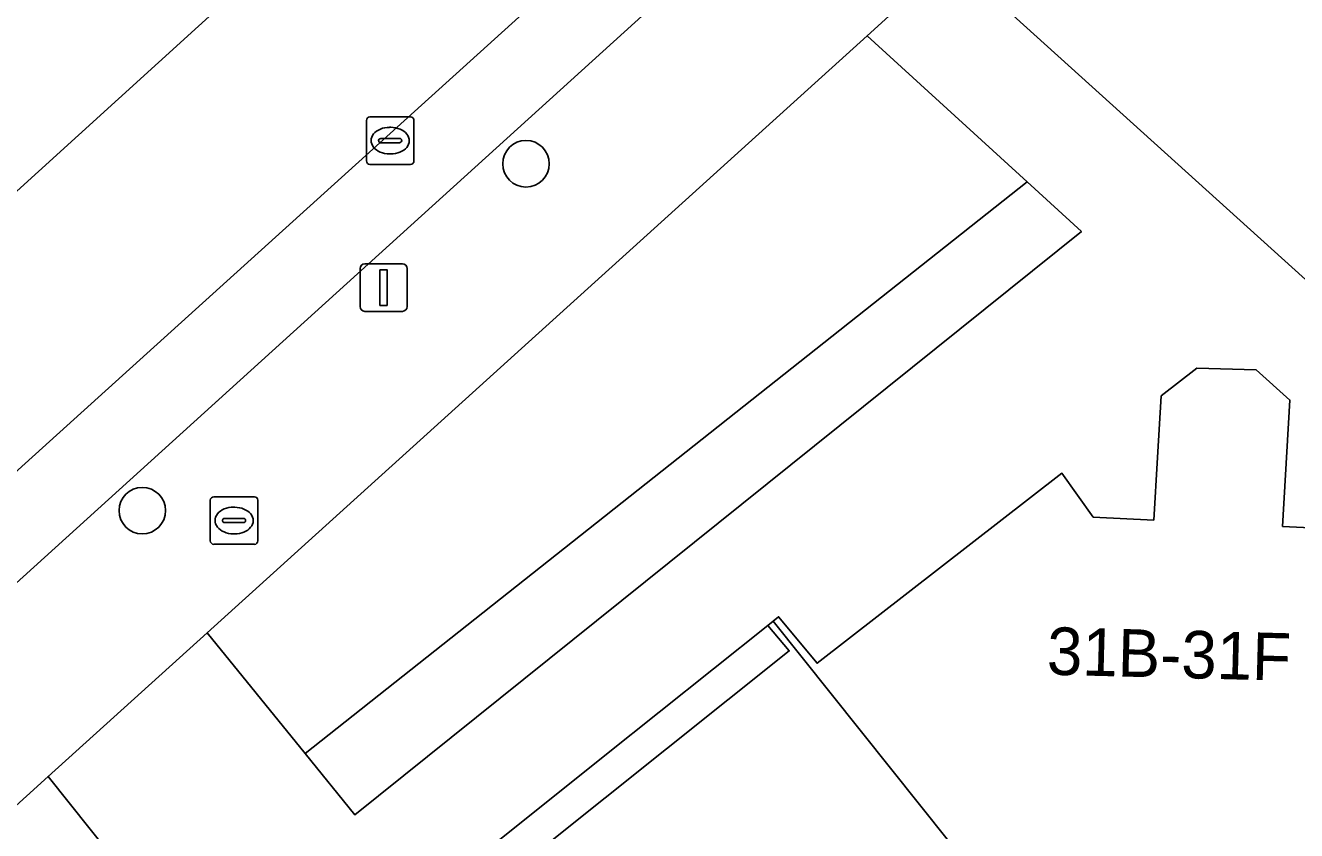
# Model space of a CAD drawing. Extents: x 159039 to 160102, y 381214 to 382524.
# Drawn here: x 159762.05 to 159788.78, y 381930.4 to 381947.32 of the extents above; entities that cross this region are included whole.
import ezdxf

# ---------------------------------------------------------------- set-up
doc = ezdxf.new("R2010")
doc.units = 0
for name, color, linetype in [('IMGEO_Boom', 7, 'Continuous'), ('IMGEO_Brandkraan', 7, 'Continuous'), ('IMGEO_Groenvoorziening', 7, 'Continuous'), ('IMGEO_Haag', 7, 'Continuous'), ('IMGEO_Kolk', 7, 'Continuous'), ('IMGEO_Lichtmast', 7, 'Continuous'), ('IMGEO_Pand', 7, 'Continuous'), ('IMGEO_Pand_nummerreeks', 7, 'Continuous'), ('IMGEO_Pand_overbouw', 7, 'Continuous'), ('IMGEO_Parkeervlak_open', 7, 'Continuous'), ('IMGEO_Rijbaan_lokaal_open', 7, 'Continuous'), ('IMGEO_Voetpad_open', 7, 'Continuous')]:
    doc.layers.add(name, color=color, linetype=linetype)

msp = doc.modelspace()

# ---------------------------------------------------------------- linework, layer by layer
at = {"layer": 'IMGEO_Boom'}
for centre in [(159772.577, 381944.416), (159764.511, 381937.126)]:
    msp.add_circle(centre, 0.489, dxfattribs=at)
at = {"layer": 'IMGEO_Brandkraan'}
for p, q in [((159765.94, 381936.492), (159765.94, 381937.344)), ((159766.015, 381937.418), (159766.867, 381937.418)), ((159766.941, 381937.344), (159766.941, 381936.492)), ((159766.428, 381937.198), (159766.453, 381937.198)), ((159766.199, 381936.912), (159766.199, 381936.924)), ((159766.637, 381936.875), (159766.239, 381936.875)), ((159766.242, 381936.961), (159766.64, 381936.961)), ((159766.683, 381936.924), (159766.683, 381936.912)), ((159766.451, 381936.638), (159766.426, 381936.638)), ((159766.867, 381936.418), (159766.015, 381936.418))]:
    msp.add_line(p, q, dxfattribs=at)
for points in [[(159765.94, 381936.492), (159765.94, 381937.344)], [(159766.015, 381937.418), (159766.867, 381937.418)], [(159766.941, 381937.344), (159766.941, 381936.492)], [(159766.867, 381936.418), (159766.015, 381936.418)]]:
    msp.add_lwpolyline(points, dxfattribs=at)
for centre, radius, start, end in [((159766.017, 381937.342), 0.0765, 91.552, 178.448), ((159766.017, 381937.342), 0.0765, 91.552, 178.448), ((159766.865, 381937.342), 0.0765, 1.552, 88.448), ((159766.865, 381937.342), 0.0765, 1.552, 88.448), ((159766.239, 381936.921), 0.0403, 85.8775, 175.7526), ((159766.236, 381936.911), 0.0366, 178.938, 274.7102), ((159766.64, 381936.918), 0.043, 264.8664, 352.4533), ((159766.644, 381936.923), 0.0386, 1.7309, 96.639), ((159766.017, 381936.494), 0.0765, 181.552, 268.448), ((159766.017, 381936.494), 0.0765, 181.552, 268.448), ((159766.865, 381936.494), 0.0765, 271.552, 358.448), ((159766.865, 381936.494), 0.0765, 271.552, 358.448)]:
    msp.add_arc(centre, radius, start, end, dxfattribs=at)
for centre, major_axis, ratio, start_param, end_param in [((159766.427, 381936.918), (-0.387, 0.002), 0.722429, 4.712389, 7.853982), ((159766.452, 381936.918), (-0.39, 0.002), 0.717154, 1.570796, 4.712389)]:
    msp.add_ellipse(centre, major_axis=major_axis, ratio=ratio, start_param=start_param, end_param=end_param, dxfattribs=at)
at = {"layer": 'IMGEO_Groenvoorziening'}
msp.add_lwpolyline([(159803.484, 381945.635), (159795.462, 381953.079), (159790.978, 381957.239), (159781.515, 381948.718), (159792.293, 381938.975), (159798.819, 381946.321)], dxfattribs=at)
for points in [[(159765.876, 381934.557), (159767.935, 381932.02), (159783.111, 381944.037), (159779.75, 381947.105)], [(159768.978, 381930.733), (159784.253, 381942.995), (159783.111, 381944.037), (159767.935, 381932.02)], [(159762.532, 381931.539), (159752.289, 381922.249), (159753.65, 381920.657), (159764.299, 381929.323)]]:
    msp.add_lwpolyline(points, close=True, dxfattribs=at)
at = {"layer": 'IMGEO_Haag'}
msp.add_lwpolyline([(159768.978, 381930.733), (159784.253, 381942.995), (159783.111, 381944.037), (159767.935, 381932.02)], close=True, dxfattribs=at)
at = {"layer": 'IMGEO_Kolk'}
for p, q in [((159769.221, 381944.476), (159769.221, 381945.328)), ((159769.296, 381945.402), (159770.148, 381945.402)), ((159770.222, 381945.328), (159770.222, 381944.476)), ((159769.709, 381945.182), (159769.734, 381945.182)), ((159769.48, 381944.896), (159769.48, 381944.908)), ((159769.918, 381944.859), (159769.52, 381944.859)), ((159769.523, 381944.945), (159769.921, 381944.945)), ((159769.964, 381944.908), (159769.964, 381944.896)), ((159769.732, 381944.622), (159769.707, 381944.622)), ((159770.148, 381944.402), (159769.296, 381944.402))]:
    msp.add_line(p, q, dxfattribs=at)
for points in [[(159769.221, 381944.476), (159769.221, 381945.328)], [(159769.296, 381945.402), (159770.148, 381945.402)], [(159770.222, 381945.328), (159770.222, 381944.476)], [(159770.148, 381944.402), (159769.296, 381944.402)]]:
    msp.add_lwpolyline(points, dxfattribs=at)
for centre, radius, start, end in [((159769.298, 381945.326), 0.0765, 91.552, 178.448), ((159769.298, 381945.326), 0.0765, 91.552, 178.448), ((159770.146, 381945.326), 0.0765, 1.552, 88.448), ((159770.146, 381945.326), 0.0765, 1.552, 88.448), ((159769.52, 381944.905), 0.0403, 85.8775, 175.7526), ((159769.517, 381944.895), 0.0366, 178.938, 274.7102), ((159769.921, 381944.902), 0.043, 264.8664, 352.4533), ((159769.925, 381944.907), 0.0386, 1.7309, 96.639), ((159769.298, 381944.478), 0.0765, 181.552, 268.448), ((159769.298, 381944.478), 0.0765, 181.552, 268.448), ((159770.146, 381944.478), 0.0765, 271.552, 358.448), ((159770.146, 381944.478), 0.0765, 271.552, 358.448)]:
    msp.add_arc(centre, radius, start, end, dxfattribs=at)
for centre, major_axis, ratio, start_param, end_param in [((159769.708, 381944.902), (-0.387, 0.002), 0.722429, 4.712389, 7.853982), ((159769.733, 381944.902), (-0.39, 0.002), 0.717154, 1.570796, 4.712389)]:
    msp.add_ellipse(centre, major_axis=major_axis, ratio=ratio, start_param=start_param, end_param=end_param, dxfattribs=at)
at = {"layer": 'IMGEO_Lichtmast'}
for p, q in [((159769.088, 381941.414), (159769.088, 381942.214)), ((159769.088, 381942.214), (159769.088, 381941.414)), ((159769.188, 381942.314), (159769.978, 381942.314)), ((159769.978, 381942.314), (159769.188, 381942.314)), ((159770.078, 381942.214), (159770.078, 381941.414)), ((159770.078, 381941.414), (159770.078, 381942.214)), ((159769.978, 381941.314), (159769.188, 381941.314)), ((159769.188, 381941.314), (159769.978, 381941.314))]:
    msp.add_line(p, q, dxfattribs=at)
msp.add_lwpolyline([(159769.508, 381942.189), (159769.658, 381942.189), (159769.658, 381941.439), (159769.508, 381941.439), (159769.508, 381942.189)], dxfattribs=at)
for centre, start, end in [((159769.188, 381942.214), 90, 180), ((159769.188, 381942.214), 90, 180), ((159769.978, 381942.214), 0, 90), ((159769.978, 381942.214), 360, 90), ((159769.188, 381941.414), 180, 270), ((159769.188, 381941.414), 180, 270), ((159769.978, 381941.414), 270, 0), ((159769.978, 381941.414), 270, 0)]:
    msp.add_arc(centre, 0.1, start, end, dxfattribs=at)
at = {"layer": 'IMGEO_Pand'}
msp.add_lwpolyline([(159789.796, 381936.73), (159788.482, 381936.794), (159788.637, 381939.448), (159787.927, 381940.084), (159786.682, 381940.119), (159785.928, 381939.536), (159785.852, 381938.242), (159785.776, 381936.926), (159784.503, 381936.989), (159783.845, 381937.912), (159778.695, 381933.918), (159777.888, 381934.895), (159777.771, 381934.801), (159784.538, 381926.335), (159784.649, 381926.423), (159784.177, 381927.017), (159784.585, 381927.333), (159785.87, 381928.33), (159787.852, 381928.261), (159789.077, 381927.157)], dxfattribs=at)
msp.add_lwpolyline([(159777.771, 381934.801), (159777.66, 381934.711), (159778.111, 381934.176), (159763.963, 381922.882), (159770.259, 381914.669), (159770.368, 381914.758), (159769.774, 381915.501), (159769.335, 381916.051), (159775.555, 381921.02), (159777.229, 381922.357), (159783.51, 381927.374), (159783.938, 381926.836), (159784.414, 381926.237), (159784.538, 381926.335)], close=True, dxfattribs=at)
at = {"layer": 'IMGEO_Pand_overbouw'}
msp.add_lwpolyline([(159777.66, 381934.711), (159774.238, 381931.98), (159774.05, 381931.83), (159770.623, 381929.093), (159770.429, 381928.939), (159767.013, 381926.212), (159766.816, 381926.055), (159763.538, 381923.437), (159763.963, 381922.882), (159778.111, 381934.176)], close=True, dxfattribs=at)
at = {"layer": 'IMGEO_Parkeervlak_open'}
for points in [[(159747.891, 381931.632), (159749.377, 381932.989), (159749.634, 381932.728), (159783.427, 381963.422)], [(159786.018, 381959.79), (159752.536, 381929.526), (159753.705, 381928.216), (159778.451, 381950.642), (159785.168, 381956.704)]]:
    msp.add_lwpolyline(points, dxfattribs=at)
at = {"layer": 'IMGEO_Rijbaan_lokaal_open'}
msp.add_lwpolyline([(159786.018, 381959.79), (159787.206, 381960.881), (159784.275, 381964.15), (159783.427, 381963.422), (159749.634, 381932.728), (159752.536, 381929.526)], close=True, dxfattribs=at)
at = {"layer": 'IMGEO_Voetpad_open'}
for points in [[(159725.903, 381898.13), (159729.499, 381901.679), (159735.282, 381906.952), (159738.616, 381909.996), (159748.937, 381919.256), (159752.289, 381922.249), (159762.532, 381931.539), (159765.876, 381934.557), (159779.75, 381947.105), (159781.515, 381948.718), (159790.978, 381957.239)], [(159785.168, 381956.704), (159778.451, 381950.642), (159753.705, 381928.216), (159738.848, 381914.771), (159731.211, 381907.839)], [(159792.293, 381938.975), (159781.515, 381948.718), (159779.75, 381947.105), (159783.111, 381944.037), (159784.253, 381942.995), (159768.978, 381930.733), (159767.935, 381932.02), (159765.876, 381934.557), (159762.532, 381931.539), (159764.299, 381929.323), (159765.401, 381927.941), (159754.74, 381919.382), (159753.65, 381920.657), (159752.289, 381922.249), (159748.937, 381919.256), (159750.053, 381917.916), (159751.183, 381916.558), (159740.335, 381907.877), (159739.286, 381909.171), (159738.616, 381909.996), (159735.282, 381906.952), (159736.807, 381905.056), (159731.419, 381900.793)], [(159735.226, 381899.94), (159749.539, 381911.367), (159763.963, 381922.882), (159778.111, 381934.176), (159777.66, 381934.711), (159777.771, 381934.801), (159777.888, 381934.895), (159778.695, 381933.918), (159783.845, 381937.912), (159784.503, 381936.989), (159785.776, 381936.926), (159785.852, 381938.242), (159785.928, 381939.536), (159786.682, 381940.119), (159787.927, 381940.084), (159788.637, 381939.448), (159788.482, 381936.794), (159789.796, 381936.73)]]:
    msp.add_lwpolyline(points, dxfattribs=at)

# ---------------------------------------------------------------- texts
at = {"layer": 'IMGEO_Pand_nummerreeks'}
msp.add_text('31B-31F', height=1, rotation=358.5227, dxfattribs=at).set_placement((159783.52, 381933.68))

doc.saveas('drawing.dxf')
